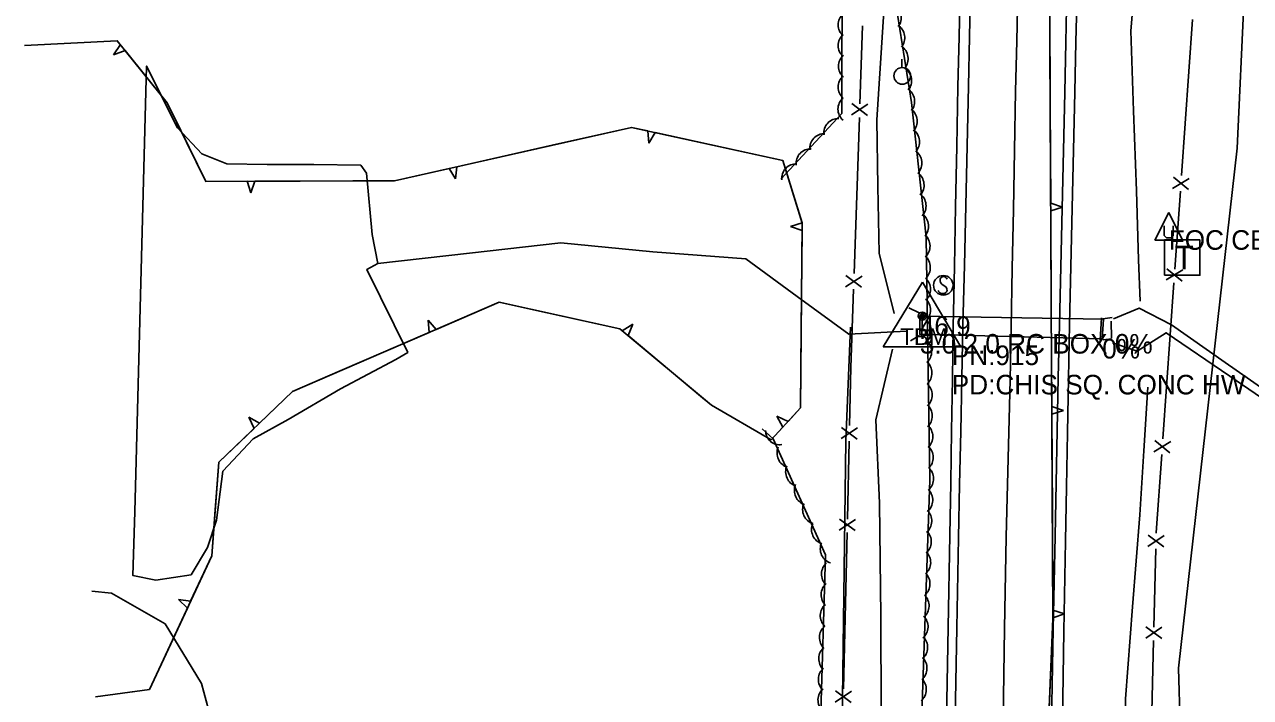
# Model space of a CAD drawing. Extents: x 954793 to 988390, y 1867850 to 1924428.
# Drawn here: x 960717.5 to 961030.6, y 1904369.6 to 1904541.5 of the extents above; entities that cross this region are included whole.
import ezdxf

# ---------------------------------------------------------------- set-up
doc = ezdxf.new("R2010")
doc.units = 0
for name, color, linetype in [('S_CROSS_DRAIN', 7, 'Continuous'), ('S_CROSS_DRAIN_ANNOT', 7, 'Continuous'), ('S_DITCHLINE', 7, 'Continuous'), ('S_DRG_PT_SYM', 7, 'Continuous'), ('S_EDGE_CONCRETE', 7, 'Continuous'), ('S_EDGE_PAVEMENT', 7, 'Continuous'), ('S_FENCE', 7, 'Continuous'), ('S_HEADWALL', 7, 'Continuous'), ('S_MSC_PT_SYM', 7, 'Continuous'), ('S_OBSCURES', 7, 'Continuous'), ('S_PAVEMENT_CROWN', 7, 'Continuous'), ('S_PRIMARY_CTL', 7, 'Continuous'), ('S_PRIMARY_CTL_ANNOT', 7, 'Continuous'), ('S_SHOULDER', 7, 'Continuous'), ('S_SIGN', 7, 'Continuous'), ('S_TELEPHONE_UTILITIES', 7, 'Continuous'), ('S_TRAILS', 7, 'Continuous'), ('S_TREE', 7, 'Continuous'), ('S_UNDERGROUND_CABLE', 7, 'Continuous'), ('S_UTILITY_POLE', 7, 'Continuous'), ('S_UTILITY_POLE_ANNOT', 7, 'Continuous'), ('S_UTL_PT_SYM', 7, 'Continuous'), ('S_WALL', 7, 'Continuous'), ('S_WATER_UTILITIES', 7, 'Continuous')]:
    doc.layers.add(name, color=color, linetype=linetype)

msp = doc.modelspace()

# ---------------------------------------------------------------- linework, layer by layer
at = {"layer": 'S_CROSS_DRAIN'}
for p, q in [((960946.19, 1904462.44), (960946.17, 1904466.97)), ((960946.17, 1904466.97), (960993.06, 1904466.27)), ((960993.06, 1904466.27), (960992.77, 1904461.18)), ((960992.77, 1904461.18), (960946.19, 1904462.44))]:
    msp.add_line(p, q, dxfattribs=at)
at = {"layer": 'S_DITCHLINE'}
for points in [[(960939.64, 1904467.67), (960935.78, 1904483.07), (960935.49, 1904500.11), (960935.2, 1904517.15), (960936.67, 1904539.49), (960938.14, 1904561.84), (960939.61, 1904584.18), (960941.08, 1904606.53), (960942.55, 1904628.87), (960944.02, 1904651.21), (960945.49, 1904673.56), (960946.96, 1904695.9), (960946.25, 1904711.85), (960945.53, 1904727.79), (960944.82, 1904743.73), (960944.1, 1904759.68), (960943.71, 1904775.02), (960943.32, 1904790.37)], [(961002.45, 1904470.82), (961002.01, 1904481.42), (961001.48, 1904498.96), (961000.78, 1904519.43), (961000.09, 1904539.89), (961001.17, 1904553.02), (961002.25, 1904566.15), (961003.33, 1904579.28), (961004.4, 1904592.41), (961003.85, 1904615.31), (961003.3, 1904638.21), (961003.23, 1904649.98), (961002.13, 1904656.3)], [(960807.76, 1904480.46), (960831.15, 1904483.1), (960854.53, 1904485.73), (960878, 1904483.45), (960901.72, 1904481.67), (960914.89, 1904472.03), (960928.06, 1904462.39), (960942.75, 1904463.19)], [(960995.62, 1904466.29), (961002.19, 1904469.05), (961010.46, 1904464.81), (961024.19, 1904455.16), (961037.92, 1904445.52), (961057.15, 1904457.04), (961076.38, 1904468.57), (961086.09, 1904473.92), (961098.57, 1904471.69), (961111.06, 1904469.45)], [(960995.36, 1904460.2), (961001.68, 1904458.07), (961009.14, 1904462.74), (961025.34, 1904451.69), (961041.55, 1904440.63), (961059.78, 1904453.54), (961078.02, 1904466.44), (961090.65, 1904471.77), (961110.31, 1904464.2)], [(960937.89, 1904274.41), (960940.89, 1904284.4), (960939.74, 1904298.62), (960938.6, 1904312.83), (960937.45, 1904327.05), (960936.3, 1904341.27), (960936.27, 1904365.81), (960936.23, 1904390.36), (960936.05, 1904404.79), (960935.86, 1904419.22), (960934.92, 1904440.51), (960939.22, 1904458.55)], [(960983.88, 1904162.41), (960987.39, 1904182.69), (960990.9, 1904202.97), (960992.83, 1904223.6), (960994.75, 1904244.24), (960996.68, 1904264.87), (960998.6, 1904285.5), (960999.14, 1904303.45), (960999.69, 1904321.4), (960999.19, 1904345.33), (960998.7, 1904369.26), (961000.52, 1904392.75), (961002.35, 1904416.25), (961003.37, 1904432.57), (961004.4, 1904448.88)]]:
    msp.add_lwpolyline(points, dxfattribs=at)
at = {"layer": 'S_DRG_PT_SYM'}
for points in [[(960946.17, 1904466.97), (960946.17, 1904467.02), (960946.17, 1904466.97), (960946.12, 1904466.97), (960946.17, 1904466.97), (960946.17, 1904466.92), (960946.17, 1904466.97), (960946.22, 1904466.97)], [(960993.06, 1904466.27), (960993.06, 1904466.32), (960993.06, 1904466.27), (960993.01, 1904466.27), (960993.06, 1904466.27), (960993.06, 1904466.22), (960993.06, 1904466.27), (960993.11, 1904466.27)], [(960946.19, 1904462.44), (960946.19, 1904462.49), (960946.19, 1904462.44), (960946.14, 1904462.44), (960946.19, 1904462.44), (960946.19, 1904462.39), (960946.19, 1904462.44), (960946.24, 1904462.44)], [(960992.77, 1904461.18), (960992.77, 1904461.23), (960992.77, 1904461.18), (960992.72, 1904461.18), (960992.77, 1904461.18), (960992.77, 1904461.13), (960992.77, 1904461.18), (960992.82, 1904461.18)]]:
    msp.add_lwpolyline(points, dxfattribs=at)
at = {"layer": 'S_EDGE_CONCRETE'}
msp.add_lwpolyline([(960995.09, 1904465.75), (960995.17, 1904461.37)], dxfattribs=at)
at = {"layer": 'S_EDGE_PAVEMENT'}
for points in [[(960959.11, 1904550.88), (960958.88, 1904538.3), (960958.64, 1904525.72), (960958.28, 1904510.47), (960957.92, 1904495.22), (960957.56, 1904479.97), (960957.19, 1904464.72), (960956.91, 1904451.15), (960956.63, 1904437.57), (960956.35, 1904423.99), (960956.07, 1904410.41), (960955.64, 1904387.38), (960955.22, 1904364.35)], [(960983.73, 1904549.84), (960983.46, 1904536.97), (960983.2, 1904524.1), (960982.85, 1904509.28), (960982.51, 1904494.45), (960982.17, 1904479.63), (960981.83, 1904464.8), (960981.55, 1904451.31), (960981.27, 1904437.82), (960980.99, 1904424.33), (960980.71, 1904410.84), (960980.25, 1904387.04), (960979.8, 1904363.23)]]:
    msp.add_lwpolyline(points, dxfattribs=at)
at = {"layer": 'S_FENCE'}
for p, q in [((960928.73, 1904518.41), (960932.92, 1904521.13)), ((960932.82, 1904518.27), (960928.83, 1904521.27)), ((961010.72, 1904499.61), (961015.01, 1904502.18)), ((961014.81, 1904499.32), (961010.93, 1904502.47)), ((960927.23, 1904474.5), (960931.42, 1904477.22)), ((960931.32, 1904474.36), (960927.33, 1904477.36)), ((961009.08, 1904476.24), (961013.36, 1904478.82)), ((961013.16, 1904475.96), (961009.28, 1904479.1)), ((960930.2, 1904435.62), (960926.17, 1904438.58)), ((960926.1, 1904435.72), (960930.27, 1904438.48)), ((961005.98, 1904432.38), (961010.27, 1904434.95)), ((961010.06, 1904432.09), (961006.18, 1904435.24)), ((960925.56, 1904412.33), (960929.72, 1904415.1)), ((960929.66, 1904412.24), (960925.63, 1904415.19)), ((961004.44, 1904408.2), (961008.6, 1904410.97)), ((961008.53, 1904408.1), (961004.51, 1904411.07)), ((961003.87, 1904384.79), (961008.03, 1904387.55)), ((961007.96, 1904384.69), (961003.94, 1904387.65)), ((960924.55, 1904368.42), (960928.71, 1904371.19)), ((960928.64, 1904368.33), (960924.61, 1904371.28))]:
    msp.add_line(p, q, dxfattribs=at)
for points in [[(961013.01, 1904502.89), (961015.82, 1904542.77)], [(960930.87, 1904521.2), (960931.55, 1904541.16)], [(960929.39, 1904477.85), (960930.75, 1904517.77)], [(961011.32, 1904478.96), (961012.73, 1904498.9)], [(960928.57, 1904453.9), (960929.26, 1904473.86)], [(961008.26, 1904435.66), (961011.08, 1904475.54)], [(960923.62, 1904281.2), (960925.95, 1904329.99), (960927.26, 1904435.16), (960928.44, 1904464.22)], [(960928.23, 1904439.1), (960928.57, 1904453.9)], [(960927.68, 1904415.15), (960928.14, 1904435.1)], [(961006.57, 1904411.73), (961007.98, 1904431.67)], [(960926.68, 1904371.8), (960927.6, 1904411.72)], [(961006.57, 1904411.58), (961006.57, 1904411.73)], [(961005.99, 1904387.6), (961006.47, 1904407.59)], [(961004.93, 1904344.2), (961005.9, 1904384.17)]]:
    msp.add_lwpolyline(points, dxfattribs=at)
at = {"layer": 'S_HEADWALL'}
for points in [[(960946.89, 1904467.37), (960946.7, 1904461.94)], [(960992.24, 1904460.87), (960992.58, 1904466.59)]]:
    msp.add_lwpolyline(points, dxfattribs=at)
at = {"layer": 'S_MSC_PT_SYM'}
for points in [[(960928.57, 1904453.9), (960928.57, 1904453.95), (960928.57, 1904453.9), (960928.52, 1904453.9), (960928.57, 1904453.9), (960928.57, 1904453.85), (960928.57, 1904453.9), (960928.62, 1904453.9)], [(961006.57, 1904411.73), (961006.57, 1904411.78), (961006.57, 1904411.73), (961006.52, 1904411.73), (961006.57, 1904411.73), (961006.57, 1904411.68), (961006.57, 1904411.73), (961006.62, 1904411.73)]]:
    msp.add_lwpolyline(points, dxfattribs=at)
at = {"layer": 'S_OBSCURES'}
msp.add_lwpolyline([(960803.39, 1904505.58), (960791.39, 1904505.75), (960779.49, 1904505.69), (960769.22, 1904505.9), (960762.84, 1904508.46), (960756.56, 1904515.11), (960748.72, 1904530.86), (960748.28, 1904514.6), (960747.85, 1904498.34), (960747.41, 1904482.07), (960746.97, 1904465.81), (960746.53, 1904449.55), (960746.09, 1904433.28), (960745.66, 1904417.02), (960745.22, 1904400.76), (960751.03, 1904399.58), (960760.07, 1904400.92), (960764.25, 1904407.92), (960766.57, 1904414.94), (960768.17, 1904427.41), (960775.91, 1904435.66), (960784.88, 1904440.62), (960798.24, 1904448.42), (960812.39, 1904455.96), (960815.4, 1904457.72), (960804.94, 1904478.9), (960807.76, 1904480.46), (960806.35, 1904487.81), (960804.89, 1904503.55)], close=True, dxfattribs=at)
at = {"layer": 'S_PAVEMENT_CROWN'}
msp.add_lwpolyline([(960971.24, 1904549.98), (960970.93, 1904537.2), (960970.62, 1904524.43), (960970.35, 1904509.33), (960970.08, 1904494.24), (960969.81, 1904479.14), (960969.55, 1904464.04), (960969.22, 1904450.7), (960968.88, 1904437.35), (960968.55, 1904424.01), (960968.22, 1904410.66), (960967.85, 1904387.23), (960967.48, 1904363.8)], dxfattribs=at)
msp.add_lwpolyline([(960971.24, 1904549.98), (960970.93, 1904537.2), (960970.62, 1904524.43), (960970.35, 1904509.33), (960970.08, 1904494.24), (960969.81, 1904479.14), (960969.55, 1904464.04), (960969.22, 1904450.7), (960968.88, 1904437.35), (960968.55, 1904424.01), (960968.22, 1904410.66), (960967.85, 1904387.23), (960967.48, 1904363.8)], dxfattribs=at)
at = {"layer": 'S_PRIMARY_CTL'}
for p, q in [((960946.84, 1904475.71), (960936.8, 1904459.2)), ((960946.84, 1904475.71), (960956.66, 1904459.2)), ((960936.8, 1904459.2), (960956.66, 1904459.2))]:
    msp.add_line(p, q, dxfattribs=at)
for radius in [1.04, 0.609, 0.344]:
    msp.add_circle((960946.84, 1904467.01), radius, dxfattribs=at)
at = {"layer": 'S_SHOULDER'}
for points in [[(960956.51, 1904550.9), (960956.21, 1904538.29), (960955.9, 1904525.67), (960955.61, 1904510.33), (960955.31, 1904494.99), (960955.02, 1904479.64), (960954.73, 1904464.3), (960954.51, 1904451), (960954.29, 1904437.7), (960954.08, 1904424.4), (960953.86, 1904411.1), (960953.43, 1904387.56), (960953.01, 1904364.03)], [(960986.34, 1904549.89), (960986.05, 1904537.05), (960985.76, 1904524.21), (960985.42, 1904509.38), (960985.08, 1904494.55), (960984.74, 1904479.72), (960984.4, 1904464.89), (960984.14, 1904451.05), (960983.88, 1904437.21), (960983.62, 1904423.37), (960983.36, 1904409.52), (960983, 1904386.53), (960982.65, 1904363.54)]]:
    msp.add_lwpolyline(points, dxfattribs=at)
at = {"layer": 'S_SIGN'}
msp.add_circle((960952.18, 1904474.88), 2.49, dxfattribs=at)
for centre, radius, start, end in [((960952.86, 1904476.2), 1.5, 167.1196, 241.9813), ((960952.25, 1904476.15), 0.95, 16.5258, 156.8957), ((960952.02, 1904474.05), 1.28, 204.641, 335.359), ((960951.76, 1904473.54), 1.4, 358.6529, 73.7063)]:
    msp.add_arc(centre, radius, start, end, dxfattribs=at)
at = {"layer": 'S_TELEPHONE_UTILITIES'}
msp.add_lwpolyline([(961008.7, 1904477.46), (961008.7, 1904486.46), (961017.7, 1904486.46), (961017.7, 1904477.46)], close=True, dxfattribs=at)
at = {"layer": 'S_TRAILS'}
msp.add_lwpolyline([(960946.45, 1904265.22), (960927.39, 1904267.9), (960871.26, 1904278.21), (960828.52, 1904288.19), (960796.03, 1904296.2), (960783, 1904303.7), (960776.62, 1904315.12), (960772.63, 1904338.69), (960766.86, 1904357.71), (960762.72, 1904373.23), (960753.43, 1904388.43), (960739.77, 1904396.3), (960734.69, 1904396.8)], dxfattribs=at)
at = {"layer": 'S_TREE'}
for p, q in [((960742.02, 1904536.33), (960740.28, 1904533.72)), ((960740.28, 1904533.72), (960743.25, 1904534.8)), ((960876.7, 1904514.29), (960876.98, 1904511.17)), ((960876.98, 1904511.17), (960878.61, 1904513.87)), ((960825.99, 1904504.74), (960827.57, 1904502.03)), ((960827.57, 1904502.03), (960827.91, 1904505.17)), ((960774.37, 1904501.46), (960775.33, 1904498.47)), ((960775.33, 1904498.47), (960776.34, 1904501.46)), ((960982.62, 1904494.87), (960979.61, 1904495.88)), ((960979.62, 1904493.91), (960982.62, 1904494.87)), ((960916.17, 1904490.83), (960913.16, 1904489.92)), ((960913.16, 1904489.92), (960916.15, 1904488.87)), ((960822.7, 1904463.63), (960820.63, 1904465.99)), ((960820.63, 1904465.99), (960820.91, 1904462.85)), ((960872.92, 1904464.91), (960870.2, 1904463.28)), ((960871.7, 1904462.03), (960872.92, 1904464.91)), ((960982.89, 1904442.91), (960979.89, 1904443.91)), ((960979.9, 1904441.95), (960982.89, 1904442.91)), ((960777.56, 1904439.71), (960774.81, 1904441.22)), ((960774.81, 1904441.22), (960776.14, 1904438.35)), ((960912.52, 1904440.12), (960909.67, 1904441.46)), ((960909.67, 1904441.46), (960911.19, 1904438.68)), ((960759.95, 1904394.21), (960756.83, 1904394.62)), ((960756.83, 1904394.62), (960759.12, 1904392.44)), ((960983.17, 1904390.94), (960980.16, 1904391.94)), ((960980.17, 1904389.98), (960983.17, 1904390.94))]:
    msp.add_line(p, q, dxfattribs=at)
for points in [[(960923.79, 1904901.99), (960924.84, 1904924.72), (960943.19, 1904918.43), (960943.37, 1904893.51), (960947.75, 1904853.34), (960943.44, 1904794.88), (960944.11, 1904691.65), (960939.9, 1904605.12), (960939.25, 1904551.58), (960944.1, 1904521.57), (960947.81, 1904487.15), (960948.76, 1904425.15), (960946.34, 1904355.49), (960934.43, 1904353.79), (960928.91, 1904329.6), (960929.14, 1904289.28), (960923.87, 1904277.11), (960919.58, 1904289.66), (960920.82, 1904362.97), (960922.12, 1904406.07), (960908.74, 1904435.7), (960905.89, 1904438.19)], [(960910.7, 1904502.02), (960926.26, 1904518.71), (960926.33, 1904559.48), (960928.77, 1904629.08), (960930.07, 1904692.56), (960932.32, 1904766.18), (960928.61, 1904836.98), (960923.53, 1904902.08)], [(961179.9, 1904235.77), (961117.79, 1904230.94), (961073.28, 1904230.56), (961040.75, 1904230.37), (961026.1, 1904213.64), (961018.39, 1904165.41), (961000.12, 1904146.1), (960976.73, 1904166.44), (960975.38, 1904271.77), (960980.17, 1904389.77), (960979.32, 1904551.85), (960986.76, 1904630.86), (961015.74, 1904668.66), (961046.14, 1904666.31), (961099.05, 1904663.8), (961110.18, 1904631.91), (961112.04, 1904607.79), (961141.85, 1904601.3), (961158.15, 1904573.39), (961157.73, 1904506.63), (961157.97, 1904481.2), (961190.1, 1904460.54), (961216.25, 1904470.54)], [(960979.48, 1904520.88), (960979.35, 1904545.88)], [(960717.53, 1904536.13), (960741.22, 1904537.33), (960742.02, 1904536.33)], [(960717.53, 1904536.13), (960741.22, 1904537.33), (960753.98, 1904521.45), (960763.81, 1904501.42), (960811.99, 1904501.59), (960872.52, 1904515.21), (960911.21, 1904506.71), (960916.17, 1904490.71), (960915.74, 1904443.62), (960908.18, 1904435.42), (960892.95, 1904444.27), (960869.58, 1904463.8), (960838.75, 1904470.57), (960785.94, 1904447.73), (960767.12, 1904429.71), (960765.38, 1904405.83), (960749.42, 1904371.68), (960735.69, 1904369.81)], [(960743.25, 1904534.8), (960753.98, 1904521.45), (960757.45, 1904514.38)], [(960979.61, 1904495.88), (960979.48, 1904520.88)], [(960757.45, 1904514.38), (960763.81, 1904501.42), (960774.37, 1904501.46)], [(960852.3, 1904510.66), (960872.52, 1904515.21), (960876.7, 1904514.29)], [(960878.61, 1904513.87), (960903.03, 1904508.51)], [(960827.91, 1904505.17), (960852.3, 1904510.66)], [(960903.03, 1904508.51), (960911.21, 1904506.71), (960916.13, 1904490.83)], [(960801.34, 1904501.55), (960811.99, 1904501.59), (960825.99, 1904504.74)], [(960776.34, 1904501.46), (960801.34, 1904501.55)], [(960979.76, 1904468.91), (960979.62, 1904493.91)], [(960916.15, 1904488.87), (960915.92, 1904463.87)], [(960845.96, 1904468.98), (960838.75, 1904470.57), (960822.7, 1904463.63)], [(960870.2, 1904463.28), (960869.58, 1904463.8), (960845.96, 1904468.98)], [(960979.89, 1904443.91), (960979.76, 1904468.91)], [(960915.92, 1904463.87), (960915.74, 1904443.62), (960912.52, 1904440.12)], [(960820.91, 1904462.85), (960798.15, 1904453.01)], [(960890.72, 1904446.13), (960871.7, 1904462.03)], [(960798.15, 1904453.01), (960785.94, 1904447.73), (960777.56, 1904439.71)], [(960911.19, 1904438.68), (960908.18, 1904435.42), (960892.95, 1904444.27), (960890.72, 1904446.13)], [(960980.03, 1904416.94), (960979.9, 1904441.95)], [(960776.14, 1904438.35), (960767.12, 1904429.71), (960766.23, 1904417.55)], [(960766.23, 1904417.55), (960765.38, 1904405.83), (960759.95, 1904394.21)], [(960980.16, 1904391.94), (960980.03, 1904416.94)], [(960759.12, 1904392.44), (960749.42, 1904371.68), (960747.57, 1904371.43)], [(960979.17, 1904365), (960980.17, 1904389.77), (960980.17, 1904389.98)], [(960747.57, 1904371.43), (960735.69, 1904369.81)]]:
    msp.add_lwpolyline(points, dxfattribs=at)
for centre, major_axis, ratio, start_param, end_param in [((960938.09, 1904543.39), (-0.58, 3.6), 0.920973, 3.825789, 5.598989), ((960928.84, 1904541.43), (-0.86, -3.54), 0.964072, 4.070137, 5.843337), ((960928.86, 1904536.14), (-0.86, -3.54), 0.964072, 4.070137, 5.843337), ((960938.97, 1904538.16), (-0.58, 3.6), 0.920973, 3.825789, 5.598989), ((960939.83, 1904532.79), (-0.58, 3.6), 0.920973, 3.825789, 5.598989), ((960928.92, 1904530.87), (-0.86, -3.54), 0.964072, 4.070137, 5.843337), ((960940.71, 1904527.21), (-0.58, 3.6), 0.920973, 3.825789, 5.598989), ((960928.84, 1904525.54), (-0.86, -3.54), 0.964072, 4.070137, 5.843337), ((960941.49, 1904521.94), (-0.58, 3.6), 0.920973, 3.825789, 5.598989), ((960928.8, 1904519.91), (-0.86, -3.54), 0.964072, 4.070137, 5.843337), ((960925.18, 1904513.81), (-0.87, -3.54), 0.964005, 3.301179, 5.074379), ((960942.15, 1904516.85), (-0.59, 3.6), 0.918962, 3.766785, 5.539986), ((960942.75, 1904511.58), (-0.59, 3.6), 0.918962, 3.766785, 5.539986), ((960921.62, 1904509.94), (-0.87, -3.54), 0.964005, 3.301179, 5.074379), ((960918.1, 1904506.06), (-0.87, -3.54), 0.964005, 3.301179, 5.074379), ((960943.33, 1904506.18), (-0.59, 3.6), 0.918962, 3.766785, 5.539986), ((960914.44, 1904502.24), (-0.87, -3.54), 0.964005, 3.301179, 5.074379), ((960943.91, 1904500.56), (-0.59, 3.6), 0.918962, 3.766785, 5.539986), ((960944.41, 1904495.25), (-0.59, 3.6), 0.918962, 3.766785, 5.539986), ((960945.05, 1904490.01), (-0.59, 3.6), 0.918962, 3.766785, 5.539986), ((960945.44, 1904484.96), (-0.34, 3.63), 0.917072, 3.740843, 5.514044), ((960945.52, 1904479.52), (-0.34, 3.63), 0.917072, 3.740843, 5.514044), ((960945.57, 1904473.88), (-0.34, 3.63), 0.917072, 3.740843, 5.514044), ((960945.59, 1904468.55), (-0.34, 3.63), 0.917072, 3.740843, 5.514044), ((960945.74, 1904463.27), (-0.34, 3.63), 0.917072, 3.740843, 5.514044), ((960945.85, 1904457.97), (-0.34, 3.63), 0.917072, 3.740843, 5.514044), ((960945.93, 1904452.53), (-0.34, 3.63), 0.917072, 3.740843, 5.514044), ((960945.99, 1904446.89), (-0.34, 3.63), 0.917072, 3.740843, 5.514044), ((960946, 1904441.56), (-0.34, 3.63), 0.917072, 3.740843, 5.514044), ((960946.15, 1904436.28), (-0.34, 3.63), 0.917072, 3.740843, 5.514044), ((960910.23, 1904437.79), (0.32, -3.63), 0.941426, 4.618924, 6.392125), ((960913.11, 1904431.98), (0.45, -3.62), 0.929262, 4.148321, 5.921522), ((960946.26, 1904430.98), (-0.34, 3.63), 0.917072, 3.740843, 5.514044), ((960915.31, 1904427.19), (0.45, -3.62), 0.929262, 4.148321, 5.921522), ((960946.34, 1904425.54), (-0.34, 3.63), 0.917072, 3.740843, 5.514044), ((960917.53, 1904422.44), (0.45, -3.62), 0.929262, 4.148321, 5.921522), ((960946.14, 1904419.97), (0.24, 3.63), 0.917382, 3.861242, 5.634442), ((960919.65, 1904417.59), (0.45, -3.62), 0.929262, 4.148321, 5.921522), ((960945.89, 1904414.64), (0.24, 3.63), 0.917382, 3.861242, 5.634442), ((960921.93, 1904412.46), (0.45, -3.62), 0.929262, 4.148321, 5.921522), ((960945.77, 1904409.36), (0.24, 3.63), 0.917382, 3.861242, 5.634442), ((960924.16, 1904407.53), (0.45, -3.62), 0.929262, 4.148321, 5.921522), ((960945.62, 1904404.06), (0.24, 3.63), 0.917382, 3.861242, 5.634442), ((960924.41, 1904401.01), (0.67, -3.58), 0.912506, 3.592001, 5.365202), ((960945.43, 1904398.62), (0.24, 3.63), 0.917382, 3.861242, 5.634442), ((960924.32, 1904395.75), (0.67, -3.58), 0.912506, 3.592001, 5.365202), ((960945.2, 1904392.98), (0.24, 3.63), 0.917382, 3.861242, 5.634442), ((960924.09, 1904390.44), (0.67, -3.58), 0.912506, 3.592001, 5.365202), ((960944.95, 1904387.65), (0.24, 3.63), 0.917382, 3.861242, 5.634442), ((960923.89, 1904384.83), (0.67, -3.58), 0.912506, 3.592001, 5.365202), ((960923.72, 1904379.41), (0.67, -3.58), 0.912506, 3.592001, 5.365202), ((960944.83, 1904382.37), (0.24, 3.63), 0.917382, 3.861242, 5.634442), ((960944.68, 1904377.07), (0.24, 3.63), 0.917382, 3.861242, 5.634442), ((960923.6, 1904374.13), (0.67, -3.58), 0.912506, 3.592001, 5.365202), ((960944.49, 1904371.63), (0.24, 3.63), 0.917382, 3.861242, 5.634442), ((960923.51, 1904368.87), (0.67, -3.58), 0.912506, 3.592001, 5.365202)]:
    msp.add_ellipse(centre, major_axis=major_axis, ratio=ratio, start_param=start_param, end_param=end_param, dxfattribs=at)
at = {"layer": 'S_UNDERGROUND_CABLE'}
for p, q in [((961009.75, 1904493.48), (961006.22, 1904486.39)), ((961009.75, 1904493.48), (961013.24, 1904486.39)), ((961008.55, 1904487.63), (961008.55, 1904490.07)), ((961010.91, 1904490.07), (961010.91, 1904487.63)), ((961006.22, 1904486.39), (961013.24, 1904486.39)), ((961009.17, 1904486.97), (961008.55, 1904487.63)), ((961010.37, 1904486.97), (961009.17, 1904486.97)), ((961010.91, 1904487.63), (961010.37, 1904486.97))]:
    msp.add_line(p, q, dxfattribs=at)
at = {"layer": 'S_UTILITY_POLE'}
msp.add_line((960941.59, 1904530.5), (960941.59, 1904532.61), dxfattribs=at)
msp.add_circle((960941.71, 1904528.36), 2.13, dxfattribs=at)
at = {"layer": 'S_UTL_PT_SYM'}
for points in [[(961027.22, 1904509.87), (961027.22, 1904509.92), (961027.22, 1904509.87), (961027.17, 1904509.87), (961027.22, 1904509.87), (961027.22, 1904509.82), (961027.22, 1904509.87), (961027.27, 1904509.87)], [(961012.29, 1904377.1), (961012.29, 1904377.15), (961012.29, 1904377.1), (961012.24, 1904377.1), (961012.29, 1904377.1), (961012.29, 1904377.05), (961012.29, 1904377.1), (961012.34, 1904377.1)]]:
    msp.add_lwpolyline(points, dxfattribs=at)
at = {"layer": 'S_WALL'}
for points in [[(960943.37, 1904469.15), (960946.02, 1904467.82)], [(960943.37, 1904469.15), (960946.02, 1904467.82)], [(960992.89, 1904466.34), (960995.29, 1904466.68)], [(960992.89, 1904466.34), (960995.29, 1904466.68)], [(960946.11, 1904462.05), (960943.83, 1904460.7)], [(960946.11, 1904462.05), (960943.83, 1904460.7)], [(960993.03, 1904460.92), (960995.1, 1904461.24)], [(960993.03, 1904460.92), (960995.1, 1904461.24)]]:
    msp.add_lwpolyline(points, dxfattribs=at)
at = {"layer": 'S_WATER_UTILITIES'}
for p, q in [((961027.22, 1904509.87), (961029.74, 1904563.27)), ((961012.29, 1904377.1), (961027.22, 1904509.87)), ((961014.27, 1904292.81), (961012.29, 1904377.1))]:
    msp.add_line(p, q, dxfattribs=at)

# ---------------------------------------------------------------- texts
at = {"layer": 'S_CROSS_DRAIN_ANNOT'}
for s, p in [('46.9', (960946.17, 1904461.97)), ('3.0 2.0 RC BOX 0%', (960946.19, 1904457.44)), ('0%', (960992.77, 1904456.18))]:
    msp.add_text(s, height=5, dxfattribs=at).set_placement(p)
at = {"layer": 'S_PRIMARY_CTL'}
msp.add_text('TBM', height=4.287, rotation=360, dxfattribs=at).set_placement((960941.18, 1904459.62))
at = {"layer": 'S_PRIMARY_CTL_ANNOT'}
for s, p in [('PN:915', (960954.34, 1904454.51)), ('PD:CHIS SQ. CONC HW', (960954.34, 1904447.01))]:
    msp.add_text(s, height=5, dxfattribs=at).set_placement(p)
at = {"layer": 'S_TELEPHONE_UTILITIES'}
msp.add_text('T', height=6, rotation=360, dxfattribs=at).set_placement((961011.26, 1904478.96))
at = {"layer": 'S_UTILITY_POLE_ANNOT'}
msp.add_text('FOC CENT AR TELE COOP', height=5, dxfattribs=at).set_placement((961009.75, 1904483.95))

doc.saveas('drawing.dxf')
